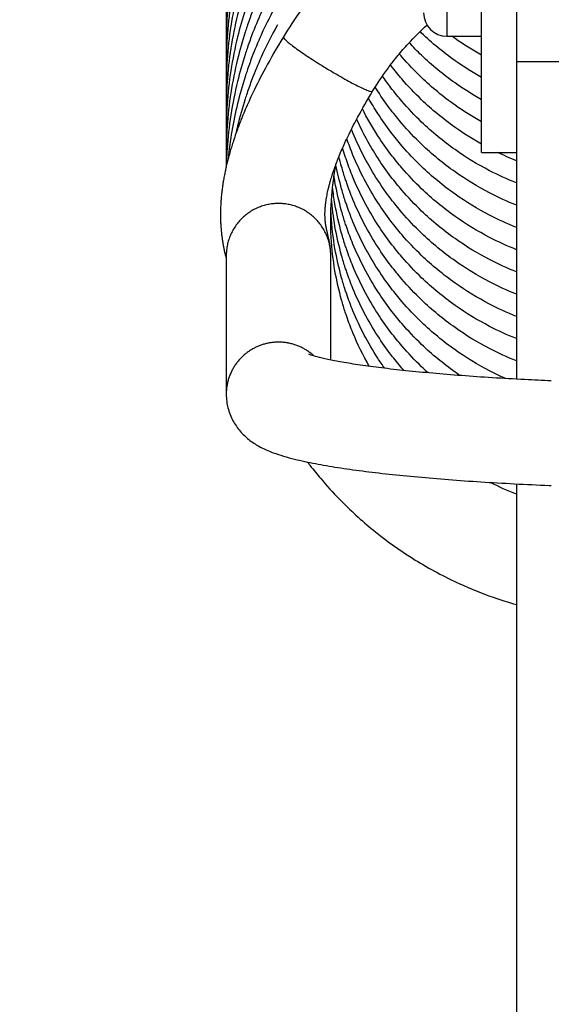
# Model space of a CAD drawing. Header units: inches. Extents: x 0 to 77643, y -44170 to 0.
# Tile 403 of 546: x 76170.31 to 76172.6, y -39496.58 to -39492.34. Entities that reach past the tile are written whole.
import ezdxf

# ---------------------------------------------------------------- set-up
doc = ezdxf.new("R2010")
doc.units = ezdxf.units.IN
doc.header["$MEASUREMENT"] = 0
doc.layers.get('0').update_dxf_attribs({"lineweight": 0})
doc.layers.get('Defpoints').update_dxf_attribs({"lineweight": 0})
doc.layers.add('FAKRO LOFT LADDERS', color=7, linetype='Continuous')
doc.styles.get("Standard").update_dxf_attribs({"font": 'arial.ttf', "width": 0.75})
doc.dimstyles.get("Standard").update_dxf_attribs({"dimtxt": 0.18, "dimasz": 0.18, "dimexe": 0.18, "dimexo": 0.0625, "dimgap": 0.09, "dimtad": 0, "dimtih": 1, "dimtoh": 1, "dimdec": 4, "dimzin": 0, "dimdsep": 46, "dimtxsty": 'Standard', "dimcen": 0.09, "dimadec": 0, "dimazin": 0, "dimtfac": 1, "dimtdec": 4, "dimtofl": 0, "dimtmove": 0, "dimatfit": 3, "dimfxl": 1, "dimtolj": 1, "dimtzin": 0, "dimarcsym": 0})

# ---------------------------------------------------------------- blocks, each defined once
blk = doc.blocks.new('*D1795')
at = {"color": 0, "linetype": 'Continuous', "lineweight": -2}
for p, q in [((76109.99729663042, -39496.40220289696), (76109.99729663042, -39467.3378963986)), ((76178.39729663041, -39496.40220289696), (76178.39729663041, -39467.3378963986)), ((76079.99729663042, -39467.5178963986), (76049.99729663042, -39467.5178963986)), ((76208.39729663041, -39467.5178963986), (76238.39729663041, -39467.5178963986))]:
    blk.add_line(p, q, dxfattribs=at)
at = {"color": 0}
for points in [[(76079.99729663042, -39472.5178963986), (76079.99729663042, -39462.5178963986), (76109.99729663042, -39467.5178963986)], [(76208.39729663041, -39462.5178963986), (76208.39729663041, -39472.5178963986), (76178.39729663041, -39467.5178963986)]]:
    blk.add_solid(points, dxfattribs=at)
at = {"layer": 'Defpoints', "color": 0}
for p in [(76178.39729663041, -39467.5178963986), (76109.99729663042, -39496.46470289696), (76178.39729663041, -39496.46470289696)]:
    blk.add_point(p, dxfattribs=at)
at = {"linetype": 'Continuous', "lineweight": 20, "ltscale": 12, "insert": (76144.19729847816, -39447.5178963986), "char_height": 30, "attachment_point": 5}
blk.add_mtext('\\A1;\\A1;W {}', dxfattribs=at)
blk = doc.blocks.new('A$C6AF374F8')
at = {"layer": 'FAKRO LOFT LADDERS', "color": 7, "linetype": 'Continuous'}
for p, q in [((652.4999993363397, 2826.459266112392), (652.4999993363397, 2808.625567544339)), ((650.999999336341, 2804.709266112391), (650.999999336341, 2823.209266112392)), ((649.4999993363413, 2818.209266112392), (649.4999993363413, 2809.709266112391)), ((649.4999993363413, 2809.709266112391), (650.999999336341, 2809.709266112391)), ((652.4999993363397, 2808.625567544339), (652.4999993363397, 2794.952094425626)), ((652.4999993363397, 2808.625567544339), (655.4999993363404, 2808.625567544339)), ((650.999999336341, 2804.709266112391), (652.499999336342, 2804.709266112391)), ((640.0033354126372, 2800.271409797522), (640.0033354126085, 2794.306439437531)), ((644.5033354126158, 2795.773740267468), (644.5033354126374, 2800.271409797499)), ((652.4999993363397, 2790.445804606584), (652.4999993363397, 2763.209889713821))]:
    blk.add_line(p, q, dxfattribs=at)
blk.add_arc((649.4999993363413, 2810.709266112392), 1.000000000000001, 180, 270, dxfattribs=at)
for points, knots in [([(642.2117539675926, 2818.814356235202), (641.9285161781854, 2818.309659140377), (641.5808424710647, 2817.61582474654), (641.1439681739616, 2816.57164287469), (640.9378536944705, 2815.987040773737), (640.7168487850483, 2815.317415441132), (640.3205704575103, 2813.90741516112), (640.0540137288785, 2812.197835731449), (639.999815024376, 2810.772827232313), (639.9997723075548, 2810.22327441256), (640.003730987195, 2810.011153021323), (640.0066248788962, 2809.907161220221)], [0, 0, 0, 0, 0.01479623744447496, 0.02435407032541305, 0.03030841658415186, 0.03273012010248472, 0.04400287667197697, 0.07160410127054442, 0.0810807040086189, 0.0841189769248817, 0.0870431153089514, 0.0870431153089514, 0.0870431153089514, 0.0870431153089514]), ([(642.211753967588, 2817.857397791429), (641.9285161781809, 2817.352700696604), (641.5808424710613, 2816.658866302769), (641.1439681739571, 2815.614684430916), (640.937853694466, 2815.030082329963), (640.7168487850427, 2814.360456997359), (640.3205704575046, 2812.950456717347), (640.0540137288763, 2811.240877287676), (639.9998150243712, 2809.815868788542), (639.9997723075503, 2809.266315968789), (640.0037309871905, 2809.054194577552), (640.0066248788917, 2808.950202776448)], [0, 0, 0, 0, 0.01479623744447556, 0.02435407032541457, 0.0303084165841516, 0.03273012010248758, 0.04400287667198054, 0.07160410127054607, 0.08108070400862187, 0.08411897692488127, 0.08704311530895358, 0.08704311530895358, 0.08704311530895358, 0.08704311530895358]), ([(642.2117539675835, 2816.900439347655), (641.9285161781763, 2816.39574225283), (641.5808424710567, 2815.701907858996), (641.1439681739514, 2814.657725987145), (640.9378536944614, 2814.07312388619), (640.7168487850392, 2813.403498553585), (640.3205704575, 2811.993498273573), (640.0540137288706, 2810.283918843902), (639.9998150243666, 2808.858910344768), (639.9997723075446, 2808.309357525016), (640.0037309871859, 2808.097236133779), (640.0066248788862, 2807.993244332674)], [0, 0, 0, 0, 0.01479623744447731, 0.0243540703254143, 0.03030841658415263, 0.0327301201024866, 0.04400287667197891, 0.0716041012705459, 0.08108070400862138, 0.08411897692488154, 0.08704311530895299, 0.08704311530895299, 0.08704311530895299, 0.08704311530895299]), ([(642.2117539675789, 2815.943480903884), (641.9285161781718, 2815.438783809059), (641.580842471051, 2814.744949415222), (641.143968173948, 2813.700767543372), (640.9378536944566, 2813.116165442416), (640.7168487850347, 2812.446540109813), (640.3205704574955, 2811.036539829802), (640.054013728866, 2809.326960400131), (639.9998150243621, 2807.901951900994), (639.9997723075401, 2807.352399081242), (640.0037309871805, 2807.140277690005), (640.0066248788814, 2807.036285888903)], [0, 0, 0, 0, 0.01479623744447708, 0.02435407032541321, 0.03030841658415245, 0.03273012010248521, 0.04400287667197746, 0.07160410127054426, 0.08108070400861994, 0.08411897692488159, 0.08704311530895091, 0.08704311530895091, 0.08704311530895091, 0.08704311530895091]), ([(648.4999230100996, 2815.636247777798), (648.4252810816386, 2815.592552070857), (647.6456018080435, 2815.128181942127), (646.2805545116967, 2814.161172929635), (644.8933107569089, 2812.856139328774), (644.1355875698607, 2811.996698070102), (643.8352850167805, 2811.630955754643), (643.5731049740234, 2811.306167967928), (643.0667519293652, 2810.624624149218), (642.7146867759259, 2810.091433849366), (642.4641857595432, 2809.67755916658)], [0.9196550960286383, 0.9196550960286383, 0.9196550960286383, 0.9196550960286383, 0.9220893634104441, 0.9451954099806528, 0.9666198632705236, 0.9754885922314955, 0.9774787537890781, 0.9798115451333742, 0.9876329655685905, 1, 1, 1, 1]), ([(642.2117539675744, 2814.986522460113), (641.9285161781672, 2814.481825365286), (641.5808424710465, 2813.787990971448), (641.1439681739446, 2812.743809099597), (640.9378536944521, 2812.159206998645), (640.716848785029, 2811.48958166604), (640.3205704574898, 2810.079581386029), (640.0540137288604, 2808.370001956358), (639.9998150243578, 2806.944993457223), (639.9997723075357, 2806.395440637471), (640.0037309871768, 2806.183319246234), (640.0066248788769, 2806.07932744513)], [0, 0, 0, 0, 0.01479623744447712, 0.02435407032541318, 0.03030841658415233, 0.03273012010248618, 0.04400287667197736, 0.07160410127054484, 0.08108070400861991, 0.08411897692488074, 0.08704311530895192, 0.08704311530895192, 0.08704311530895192, 0.08704311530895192]), ([(642.2117539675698, 2814.029564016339), (641.9285161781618, 2813.524866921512), (641.5808424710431, 2812.831032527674), (641.1439681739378, 2811.786850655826), (640.9378536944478, 2811.202248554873), (640.7168487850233, 2810.532623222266), (640.3205704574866, 2809.122622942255), (640.054013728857, 2807.413043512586), (639.9998150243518, 2805.98803501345), (639.9997723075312, 2805.438482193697), (640.0037309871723, 2805.226360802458), (640.0066248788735, 2805.122369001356)], [0, 0, 0, 0, 0.01479623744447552, 0.02435407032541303, 0.03030841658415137, 0.03273012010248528, 0.04400287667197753, 0.07160410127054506, 0.0810807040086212, 0.08411897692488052, 0.08704311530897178, 0.08704311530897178, 0.08704311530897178, 0.08704311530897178]), ([(642.2117539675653, 2813.072605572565), (641.9285161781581, 2812.56790847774), (641.5808424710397, 2811.874074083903), (641.1439681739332, 2810.829892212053), (640.937853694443, 2810.2452901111), (640.7168487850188, 2809.575664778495), (640.3205704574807, 2808.165664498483), (640.0540137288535, 2806.456085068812), (639.9998150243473, 2805.031076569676), (639.9997723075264, 2804.481523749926), (640.0037309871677, 2804.269402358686), (640.0066248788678, 2804.165410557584)], [0, 0, 0, 0, 0.01479623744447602, 0.02435407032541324, 0.03030841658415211, 0.03273012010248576, 0.04400287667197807, 0.07160410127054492, 0.08108070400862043, 0.0841189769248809, 0.08704311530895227, 0.08704311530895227, 0.08704311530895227, 0.08704311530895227]), ([(642.2117539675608, 2812.115647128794), (641.9285161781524, 2811.610950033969), (641.5808424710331, 2810.917115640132), (641.1439681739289, 2809.872933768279), (640.9378536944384, 2809.288331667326), (640.7168487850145, 2808.618706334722), (640.3205704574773, 2807.20870605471), (640.0677001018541, 2805.58690509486), (640.0113197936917, 2804.358388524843), (640.0052493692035, 2804.10975517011)], [0, 0, 0, 0, 0.01479623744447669, 0.02435407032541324, 0.03030841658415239, 0.03273012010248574, 0.04400287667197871, 0.07160410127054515, 0.07859814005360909, 0.07859814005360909, 0.07859814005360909, 0.07859814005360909]), ([(642.2117539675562, 2811.158688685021), (641.9285161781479, 2810.653991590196), (641.5808424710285, 2809.960157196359), (641.1439681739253, 2808.915975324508), (640.9378536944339, 2808.331373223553), (640.7168487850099, 2807.661747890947), (640.3688877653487, 2806.423665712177), (640.16443795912, 2805.232511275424), (640.0845870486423, 2804.433422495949)], [0, 0, 0, 0, 0.01479623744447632, 0.02435407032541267, 0.03030841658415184, 0.03273012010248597, 0.04400287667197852, 0.0665690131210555, 0.0665690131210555, 0.0665690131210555, 0.0665690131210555]), ([(642.2117539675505, 2810.201730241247), (641.9285161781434, 2809.697033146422), (641.5808424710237, 2809.003198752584), (641.1439681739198, 2807.959016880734), (640.9378536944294, 2807.374414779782), (640.7168487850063, 2806.704789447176), (640.5510131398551, 2806.114728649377), (640.4316096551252, 2805.600458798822), (640.4041499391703, 2805.475960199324)], [0, 0, 0, 0, 0.01479623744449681, 0.02435407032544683, 0.03030841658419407, 0.03273012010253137, 0.04400287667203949, 0.04758994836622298, 0.04758994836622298, 0.04758994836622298, 0.04758994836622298]), ([(646.3075475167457, 2807.336925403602), (646.5260256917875, 2807.69872674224), (646.8044890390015, 2808.115280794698), (647.2039336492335, 2808.641816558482), (647.4939126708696, 2808.997198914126), (647.9358083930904, 2809.506201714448), (648.3644483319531, 2809.932884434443), (648.6463443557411, 2810.189215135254)], [0, 0, 0, 0, 0.0146345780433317, 0.02152641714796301, 0.02393860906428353, 0.03245630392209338, 0.04699749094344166, 0.04699749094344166, 0.04699749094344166, 0.04699749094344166]), ([(642.4642225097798, 2809.677619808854), (642.1679351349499, 2809.190082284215), (641.7594141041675, 2808.480895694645), (641.1903965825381, 2807.375794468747), (640.8849997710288, 2806.696567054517), (640.7061413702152, 2806.272966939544), (640.5718798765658, 2805.935484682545), (640.44235718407, 2805.591005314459), (640.3221263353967, 2805.237397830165), (640.2402442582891, 2804.981024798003), (640.1710653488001, 2804.749670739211), (640.1113034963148, 2804.535854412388), (640.0558241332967, 2804.322565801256), (640.0086472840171, 2804.127412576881), (639.9645145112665, 2803.928964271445), (639.923550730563, 2803.727985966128), (639.8860908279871, 2803.523041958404), (639.8518483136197, 2803.31021955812), (639.824931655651, 2803.115991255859), (639.8049179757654, 2802.945549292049), (639.7903296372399, 2802.800675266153), (639.7782473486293, 2802.659033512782), (639.7655672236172, 2802.472314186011), (639.7565381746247, 2802.25944799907), (639.7540162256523, 2802.063151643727), (639.7554789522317, 2801.886974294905), (639.7601222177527, 2801.726707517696), (639.768735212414, 2801.563701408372), (639.778583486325, 2801.428621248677), (639.7890138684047, 2801.311843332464), (639.7997718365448, 2801.208850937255), (639.8104641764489, 2801.118555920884), (639.8212688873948, 2801.035445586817), (639.832694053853, 2800.954565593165), (639.8460905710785, 2800.867174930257), (639.8603539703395, 2800.781138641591), (639.8743767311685, 2800.702266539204), (639.8882318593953, 2800.628352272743), (639.9031332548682, 2800.552554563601), (639.9186367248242, 2800.477637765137), (639.9331082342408, 2800.410544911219), (639.9490754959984, 2800.338727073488), (639.9715276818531, 2800.241261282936), (639.9900663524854, 2800.163828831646), (640.0005966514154, 2800.119586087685), (640.0032893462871, 2800.108230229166)], [0, 0, 0, 0, 0.09863471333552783, 0.172740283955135, 0.2238111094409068, 0.2454885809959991, 0.2588707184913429, 0.2944342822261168, 0.3160307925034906, 0.332412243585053, 0.3475691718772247, 0.3643748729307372, 0.3772926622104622, 0.3927407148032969, 0.4060345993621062, 0.4201545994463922, 0.4366457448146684, 0.4515597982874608, 0.4682152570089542, 0.4814888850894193, 0.4917522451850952, 0.5030604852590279, 0.5161658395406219, 0.538520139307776, 0.5582100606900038, 0.56945141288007, 0.588099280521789, 0.6049815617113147, 0.6193055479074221, 0.6314880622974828, 0.6438925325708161, 0.6548874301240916, 0.6638536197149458, 0.674702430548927, 0.6859164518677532, 0.6988181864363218, 0.7108859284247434, 0.720886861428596, 0.7335087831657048, 0.7482843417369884, 0.7601762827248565, 0.7713222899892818, 0.7915841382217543, 0.8246753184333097, 0.8373771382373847, 0.8373771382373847, 0.8373771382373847, 0.8373771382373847]), ([(650.9999191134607, 2807.934019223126), (650.6058956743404, 2808.15364109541), (649.6957011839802, 2808.726443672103), (648.840322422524, 2809.431533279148), (648.3692061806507, 2809.885506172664), (648.3467293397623, 2809.907326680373)], [0.7469097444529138, 0.7469097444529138, 0.7469097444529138, 0.7469097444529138, 0.7641145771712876, 0.7878520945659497, 0.7890458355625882, 0.7890458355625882, 0.7890458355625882, 0.7890458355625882]), ([(650.9999191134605, 2808.890977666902), (650.6058956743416, 2809.110599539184), (650.1762564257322, 2809.380979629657), (649.7642303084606, 2809.67638410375), (649.7192228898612, 2809.709105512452)], [0.7469097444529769, 0.7469097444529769, 0.7469097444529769, 0.7469097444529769, 0.7641145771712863, 0.766235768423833, 0.766235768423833, 0.766235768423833, 0.766235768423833]), ([(650.9999191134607, 2806.97706077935), (650.6058956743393, 2807.196682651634), (649.6957011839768, 2807.769485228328), (648.6677927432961, 2808.616791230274), (648.0520746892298, 2809.242332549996), (647.8791558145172, 2809.428920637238)], [0.7469097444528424, 0.7469097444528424, 0.7469097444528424, 0.7469097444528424, 0.764114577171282, 0.7878520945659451, 0.7975446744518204, 0.7975446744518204, 0.7975446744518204, 0.7975446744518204]), ([(650.9999191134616, 2806.020102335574), (650.605895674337, 2806.23972420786), (649.6957011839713, 2806.812526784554), (648.5457550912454, 2807.76042855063), (647.7949004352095, 2808.552318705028), (647.492729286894, 2808.908478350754), (647.457527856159, 2808.950519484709)], [0.7469097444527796, 0.7469097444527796, 0.7469097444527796, 0.7469097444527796, 0.7641145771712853, 0.7878520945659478, 0.8035562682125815, 0.8056450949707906, 0.8056450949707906, 0.8056450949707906, 0.8056450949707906]), ([(650.9999191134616, 2805.063143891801), (650.6058956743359, 2805.282765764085), (649.69570118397, 2805.85556834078), (648.5457550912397, 2806.803470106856), (647.7496441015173, 2807.643089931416), (647.325973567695, 2808.150398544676), (647.1659494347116, 2808.353916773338), (647.0822410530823, 2808.464030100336), (647.0760776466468, 2808.472157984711)], [0.7469097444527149, 0.7469097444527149, 0.7469097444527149, 0.7469097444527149, 0.7641145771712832, 0.7878520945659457, 0.8035562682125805, 0.8081482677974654, 0.8130282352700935, 0.8134167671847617, 0.8134167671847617, 0.8134167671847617, 0.8134167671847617]), ([(652.499977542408, 2803.39430541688), (652.1056900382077, 2803.550737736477), (651.1904946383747, 2803.967997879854), (649.7959317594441, 2804.815989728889), (648.5457550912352, 2805.846511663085), (647.7496441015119, 2806.686131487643), (647.3259735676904, 2807.193440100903), (647.0442785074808, 2807.551699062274), (646.8476333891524, 2807.823240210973), (646.7303328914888, 2807.993859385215)], [0.7257720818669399, 0.7257720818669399, 0.7257720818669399, 0.7257720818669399, 0.7419723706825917, 0.7641145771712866, 0.7878520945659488, 0.8035562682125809, 0.8081482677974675, 0.8130282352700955, 0.8209139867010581, 0.8209139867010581, 0.8209139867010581, 0.8209139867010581]), ([(652.499977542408, 2802.437346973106), (652.1056900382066, 2802.593779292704), (651.1904946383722, 2803.011039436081), (649.7959317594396, 2803.859031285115), (648.5457550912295, 2804.889553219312), (647.7496441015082, 2805.729173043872), (647.3259735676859, 2806.236481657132), (646.9693155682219, 2806.690078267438), (646.6667324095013, 2807.120735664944), (646.4536055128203, 2807.456686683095), (646.4168674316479, 2807.515663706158)], [0.7257720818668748, 0.7257720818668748, 0.7257720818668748, 0.7257720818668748, 0.7419723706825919, 0.7641145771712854, 0.7878520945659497, 0.8035562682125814, 0.8081482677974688, 0.8130282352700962, 0.8255331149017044, 0.8281792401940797, 0.8281792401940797, 0.8281792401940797, 0.8281792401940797]), ([(644.5033354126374, 2800.271409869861), (644.5033294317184, 2800.286353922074), (644.5026664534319, 2800.35313350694), (644.4991705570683, 2800.429791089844), (644.4930323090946, 2800.517211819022), (644.4856881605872, 2800.589136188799), (644.4772048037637, 2800.659607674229), (644.4670861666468, 2800.730155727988), (644.4477701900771, 2800.846825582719), (644.4239383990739, 2800.963907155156), (644.3928289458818, 2801.101272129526), (644.3700402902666, 2801.196002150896), (644.3495482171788, 2801.282777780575), (644.3367855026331, 2801.338171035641), (644.3265175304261, 2801.384447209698), (644.3178299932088, 2801.425480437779), (644.310820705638, 2801.460139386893), (644.304742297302, 2801.491770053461), (644.2990664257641, 2801.522976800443), (644.2935755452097, 2801.554990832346), (644.2882567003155, 2801.588151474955), (644.2833602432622, 2801.621142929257), (644.2786985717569, 2801.655139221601), (644.2739875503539, 2801.692802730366), (644.2689291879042, 2801.738766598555), (644.2642945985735, 2801.789168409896), (644.2605520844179, 2801.840805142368), (644.2579157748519, 2801.888861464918), (644.256150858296, 2801.933698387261), (644.2549598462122, 2801.979986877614), (644.2544557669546, 2802.02836124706), (644.2547416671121, 2802.08168686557), (644.2561385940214, 2802.148998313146), (644.259319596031, 2802.224482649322), (644.2645925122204, 2802.305311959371), (644.2721431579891, 2802.397308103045), (644.2845743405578, 2802.51400657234), (644.3048011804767, 2802.660211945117), (644.3342493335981, 2802.83665362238), (644.3705681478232, 2803.016458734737), (644.4130706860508, 2803.196666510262), (644.4490105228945, 2803.33743078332), (644.4972147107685, 2803.510683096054), (644.5638571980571, 2803.732325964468), (644.6798693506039, 2804.076506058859), (644.8020826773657, 2804.401328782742), (644.9810054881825, 2804.83045592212), (645.2256974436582, 2805.382179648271), (645.7046004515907, 2806.3140363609), (646.0594533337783, 2806.928723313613), (646.3074977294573, 2807.336843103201)], [0, 0, 0, 0, 0.01062508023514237, 0.02562033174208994, 0.0413289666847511, 0.0550850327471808, 0.06694184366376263, 0.0829875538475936, 0.1003028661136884, 0.1470359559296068, 0.1775688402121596, 0.2286695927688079, 0.2559405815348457, 0.275148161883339, 0.2971693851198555, 0.3125933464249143, 0.3265974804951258, 0.339730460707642, 0.3519556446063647, 0.3636497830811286, 0.3764889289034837, 0.3884173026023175, 0.3985960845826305, 0.4110833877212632, 0.4252682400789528, 0.4414133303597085, 0.4553231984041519, 0.4677182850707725, 0.4775570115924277, 0.4871235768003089, 0.4987335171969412, 0.5081530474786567, 0.5188514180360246, 0.5363137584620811, 0.5469000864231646, 0.556955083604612, 0.5772090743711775, 0.5943747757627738, 0.6105668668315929, 0.6368788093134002, 0.649795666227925, 0.6623885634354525, 0.6760877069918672, 0.6961999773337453, 0.7205654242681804, 0.7623897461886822, 0.7778260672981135, 0.8240206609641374, 0.902756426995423, 1, 1, 1, 1]), ([(652.499977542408, 2801.480388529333), (652.1056900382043, 2801.63682084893), (651.1904946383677, 2802.054080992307), (649.795931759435, 2802.902072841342), (648.5457550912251, 2803.932594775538), (647.7496441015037, 2804.772214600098), (647.3259735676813, 2805.279523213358), (646.9693155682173, 2805.733119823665), (646.558952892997, 2806.317176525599), (646.2563626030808, 2806.818408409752), (646.1303425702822, 2807.042229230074)], [0.7257720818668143, 0.7257720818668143, 0.7257720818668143, 0.7257720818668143, 0.7419723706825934, 0.7641145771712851, 0.7878520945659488, 0.8035562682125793, 0.8081482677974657, 0.8130282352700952, 0.8255331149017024, 0.8353142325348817, 0.8353142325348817, 0.8353142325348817, 0.8353142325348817]), ([(652.499977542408, 2800.523430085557), (652.105690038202, 2800.679862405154), (651.1904946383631, 2801.097122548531), (649.7959317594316, 2801.945114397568), (648.5457550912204, 2802.975636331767), (647.7496441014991, 2803.815256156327), (647.3259735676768, 2804.322564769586), (646.9693155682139, 2804.776161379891), (646.4507695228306, 2805.514192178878), (646.0654015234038, 2806.185878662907), (645.8645262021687, 2806.58291763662)], [0.7257720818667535, 0.7257720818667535, 0.7257720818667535, 0.7257720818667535, 0.7419723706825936, 0.7641145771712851, 0.7878520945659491, 0.8035562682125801, 0.8081482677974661, 0.8130282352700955, 0.8255331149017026, 0.8424759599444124, 0.8424759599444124, 0.8424759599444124, 0.8424759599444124]), ([(652.499977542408, 2799.566471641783), (652.1056900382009, 2799.722903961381), (651.1904946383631, 2800.14016410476), (649.7959317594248, 2800.988155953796), (648.545755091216, 2802.018677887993), (647.7496441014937, 2802.858297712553), (647.3259735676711, 2803.365606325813), (646.9693155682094, 2803.81920293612), (646.3419275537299, 2804.712145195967), (645.8803763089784, 2805.559928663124), (645.6196466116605, 2806.138081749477)], [0.7257720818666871, 0.7257720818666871, 0.7257720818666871, 0.7257720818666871, 0.7419723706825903, 0.7641145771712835, 0.7878520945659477, 0.8035562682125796, 0.8081482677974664, 0.8130282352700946, 0.8255331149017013, 0.8496812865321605, 0.8496812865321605, 0.8496812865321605, 0.8496812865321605]), ([(652.499977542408, 2797.652554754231), (652.1056900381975, 2797.808987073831), (651.1904946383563, 2798.226247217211), (649.7959317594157, 2799.074239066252), (648.5457550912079, 2800.104761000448), (647.7496441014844, 2800.944380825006), (647.3259735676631, 2801.451689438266), (646.9693155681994, 2801.905286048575), (646.2647056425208, 2802.908135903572), (645.6368018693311, 2804.106166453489), (645.2756693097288, 2805.059240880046), (645.1939586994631, 2805.2957461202)], [0.7257720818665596, 0.7257720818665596, 0.7257720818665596, 0.7257720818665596, 0.7419723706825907, 0.7641145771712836, 0.7878520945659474, 0.8035562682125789, 0.8081482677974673, 0.8130282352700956, 0.8255331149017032, 0.8547933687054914, 0.8643196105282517, 0.8643196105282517, 0.8643196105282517, 0.8643196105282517]), ([(652.499977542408, 2798.609513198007), (652.1056900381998, 2798.765945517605), (651.1904946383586, 2799.183205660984), (649.7959317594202, 2800.031197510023), (648.5457550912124, 2801.061719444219), (647.7496441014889, 2801.901339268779), (647.3259735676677, 2802.408647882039), (646.9693155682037, 2802.862244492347), (646.2647056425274, 2803.865094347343), (645.7270075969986, 2804.891013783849), (645.4169874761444, 2805.65577253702), (645.3960500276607, 2805.708433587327)], [0.7257720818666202, 0.7257720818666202, 0.7257720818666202, 0.7257720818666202, 0.74197237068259, 0.7641145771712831, 0.7878520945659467, 0.8035562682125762, 0.8081482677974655, 0.8130282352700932, 0.8255331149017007, 0.854793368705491, 0.8569510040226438, 0.8569510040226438, 0.8569510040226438, 0.8569510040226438]), ([(652.499977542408, 2796.695596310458), (652.1056900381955, 2796.852028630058), (651.1904946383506, 2797.269288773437), (649.7959317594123, 2798.117280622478), (648.5457550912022, 2799.147802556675), (647.7496441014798, 2799.987422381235), (647.3259735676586, 2800.494730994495), (646.9693155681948, 2800.948327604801), (646.2647056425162, 2801.951177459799), (645.6356021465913, 2803.151497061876), (645.2510027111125, 2804.167438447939), (645.108383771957, 2804.591506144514), (645.0506038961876, 2804.777340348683), (645.0138982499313, 2804.902154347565)], [0.7257720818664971, 0.7257720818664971, 0.7257720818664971, 0.7257720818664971, 0.7419723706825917, 0.7641145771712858, 0.7878520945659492, 0.8035562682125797, 0.8081482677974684, 0.8130282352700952, 0.8255331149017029, 0.8547933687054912, 0.8644176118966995, 0.8668728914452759, 0.8718259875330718, 0.8718259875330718, 0.8718259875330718, 0.8718259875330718]), ([(652.499977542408, 2795.738637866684), (652.1056900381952, 2795.895070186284), (651.1904946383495, 2796.312330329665), (649.7959317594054, 2797.160322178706), (648.5457550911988, 2798.190844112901), (647.7496441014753, 2799.030463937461), (647.325973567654, 2799.537772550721), (646.96931556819, 2799.991369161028), (646.2647056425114, 2800.994219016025), (645.6356021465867, 2802.194538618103), (645.251002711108, 2803.210480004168), (645.091540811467, 2803.684629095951), (644.9760552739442, 2804.064399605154), (644.8919629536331, 2804.386036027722), (644.8567267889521, 2804.531272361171)], [0.7257720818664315, 0.7257720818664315, 0.7257720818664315, 0.7257720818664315, 0.7419723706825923, 0.7641145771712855, 0.7878520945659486, 0.8035562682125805, 0.8081482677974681, 0.8130282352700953, 0.8255331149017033, 0.854793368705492, 0.8644176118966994, 0.8668728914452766, 0.8738374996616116, 0.8795267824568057, 0.8795267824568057, 0.8795267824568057, 0.8795267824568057]), ([(646.1620344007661, 2795.502772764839), (645.898202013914, 2795.965857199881), (645.55219874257, 2796.673102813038), (645.2510027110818, 2797.468729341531), (645.0915408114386, 2797.942878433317), (644.8944404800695, 2798.591036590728), (644.6533054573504, 2799.657059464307), (644.5225456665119, 2800.790335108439), (644.497608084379, 2801.608988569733), (644.5053035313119, 2802.459133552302), (644.5760968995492, 2803.301281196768), (644.699280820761, 2804.022458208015), (644.7422702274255, 2804.239526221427)], [0.834497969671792, 0.834497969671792, 0.834497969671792, 0.834497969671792, 0.8547933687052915, 0.8644176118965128, 0.8668728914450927, 0.8738374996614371, 0.8902045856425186, 0.9084223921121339, 0.9172073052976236, 0.921360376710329, 0.9408170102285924, 0.9492547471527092, 0.9492547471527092, 0.9492547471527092, 0.9492547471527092]), ([(652.0322824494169, 2794.978137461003), (651.7989812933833, 2795.081664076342), (651.0454482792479, 2795.443570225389), (649.7959317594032, 2796.203363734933), (648.5457550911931, 2797.233885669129), (647.7496441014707, 2798.073505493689), (647.3259735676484, 2798.580814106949), (646.9693155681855, 2799.034410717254), (646.2647056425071, 2800.037260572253), (645.635602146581, 2801.237580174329), (645.2510027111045, 2802.253521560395), (645.0915408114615, 2802.72767065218), (644.9173857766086, 2803.300373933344), (644.7945884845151, 2803.820603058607), (644.728203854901, 2804.165341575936)], [0.7322289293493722, 0.7322289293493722, 0.7322289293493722, 0.7322289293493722, 0.7419723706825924, 0.7641145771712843, 0.787852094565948, 0.8035562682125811, 0.8081482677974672, 0.8130282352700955, 0.8255331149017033, 0.854793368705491, 0.8644176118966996, 0.8668728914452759, 0.8738374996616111, 0.8872026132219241, 0.8872026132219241, 0.8872026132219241, 0.8872026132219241]), ([(650.0708477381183, 2795.108133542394), (649.9983482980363, 2795.157158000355), (649.4141687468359, 2795.561092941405), (648.5457550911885, 2796.276927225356), (647.7496441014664, 2797.116547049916), (647.3259735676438, 2797.623855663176), (646.9693155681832, 2798.077452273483), (646.2647056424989, 2799.08030212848), (645.6356021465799, 2800.280621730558), (645.2510027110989, 2801.296563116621), (645.0915408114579, 2801.770712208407), (644.8944404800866, 2802.418870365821), (644.740643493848, 2803.098784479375), (644.6580382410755, 2803.605238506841), (644.6454514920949, 2803.687509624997)], [0.7607780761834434, 0.7607780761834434, 0.7607780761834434, 0.7607780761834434, 0.7641145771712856, 0.787852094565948, 0.8035562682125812, 0.8081482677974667, 0.8130282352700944, 0.825533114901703, 0.8547933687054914, 0.8644176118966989, 0.8668728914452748, 0.8738374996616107, 0.8902045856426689, 0.8933733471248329, 0.8933733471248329, 0.8933733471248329, 0.8933733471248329]), ([(648.7011704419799, 2795.221819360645), (648.6042225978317, 2795.308972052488), (648.2064130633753, 2795.677856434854), (647.7496441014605, 2796.159588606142), (647.3259735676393, 2796.666897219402), (646.9693155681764, 2797.12049382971), (646.2647056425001, 2798.123343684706), (645.635602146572, 2799.323663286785), (645.2510027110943, 2800.339604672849), (645.0915408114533, 2800.813753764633), (644.8944404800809, 2801.461911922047), (644.7051174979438, 2802.298881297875), (644.609292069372, 2802.966180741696), (644.5816146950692, 2803.208618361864)], [0.7828839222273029, 0.7828839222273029, 0.7828839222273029, 0.7828839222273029, 0.7878520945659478, 0.8035562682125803, 0.8081482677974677, 0.8130282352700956, 0.8255331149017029, 0.8547933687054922, 0.8644176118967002, 0.8668728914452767, 0.8738374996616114, 0.8902045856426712, 0.8994947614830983, 0.8994947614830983, 0.8994947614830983, 0.8994947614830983]), ([(647.653392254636, 2795.324742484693), (647.6233930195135, 2795.358890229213), (647.5145112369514, 2795.484181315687), (647.3259735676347, 2795.709938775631), (646.969315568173, 2796.163535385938), (646.264705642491, 2797.166385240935), (645.6356021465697, 2798.366704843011), (645.2510027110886, 2799.382646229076), (645.0915408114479, 2799.856795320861), (644.8944404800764, 2800.504953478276), (644.6698015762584, 2801.498049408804), (644.5668233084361, 2802.326260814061), (644.5362799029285, 2802.729010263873)], [0.8018245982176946, 0.8018245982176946, 0.8018245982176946, 0.8018245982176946, 0.8035562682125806, 0.8081482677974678, 0.8130282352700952, 0.8255331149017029, 0.8547933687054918, 0.8644176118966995, 0.8668728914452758, 0.8738374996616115, 0.8902045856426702, 0.9055799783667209, 0.9055799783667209, 0.9055799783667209, 0.9055799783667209]), ([(646.8245077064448, 2795.418304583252), (646.7228255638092, 2795.562169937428), (646.1937633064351, 2796.344783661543), (645.6356021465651, 2797.409746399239), (645.2510027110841, 2798.425687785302), (645.0915408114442, 2798.899836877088), (644.8944404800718, 2799.547995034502), (644.6533054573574, 2800.614017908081), (644.5392360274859, 2801.602640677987), (644.5123074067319, 2802.166067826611), (644.5090904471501, 2802.251371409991)], [0.8188232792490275, 0.8188232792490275, 0.8188232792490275, 0.8188232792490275, 0.8255331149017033, 0.8547933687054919, 0.8644176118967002, 0.8668728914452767, 0.873837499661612, 0.8902045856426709, 0.9084223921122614, 0.9116715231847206, 0.9116715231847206, 0.9116715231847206, 0.9116715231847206]), ([(653.9999780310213, 2794.880016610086), (653.6158332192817, 2794.896315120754), (652.7570598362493, 2794.936397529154), (651.4590840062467, 2795.009890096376), (650.1293750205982, 2795.10096159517), (648.8791394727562, 2795.202931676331), (647.7239252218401, 2795.314180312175), (646.6790734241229, 2795.432726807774), (645.7599088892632, 2795.555840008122), (644.981929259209, 2795.679954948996), (644.3606068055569, 2795.799371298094), (643.9095685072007, 2795.90637432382), (643.6356945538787, 2795.988233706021), (643.5579801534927, 2796.020349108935), (643.5548101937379, 2796.021688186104), (643.554810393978, 2796.02168055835)], [0.5658488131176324, 0.5658488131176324, 0.5658488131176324, 0.5658488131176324, 0.5909434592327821, 0.6224590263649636, 0.6539009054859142, 0.6852332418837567, 0.7164029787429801, 0.747327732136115, 0.7778743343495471, 0.80782005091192, 0.8367877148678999, 0.8641599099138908, 0.8890547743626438, 0.9105938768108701, 0.9126834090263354, 0.9126834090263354, 0.9126834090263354, 0.9126834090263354]), ([(640.0033354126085, 2794.306439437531), (640.0043582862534, 2794.084267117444), (640.054908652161, 2793.7120419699), (640.2768559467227, 2793.138513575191), (640.6036457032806, 2792.685137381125), (641.0016119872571, 2792.313121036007), (641.4886796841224, 2792.00729741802), (642.1056612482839, 2791.741874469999), (642.8701638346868, 2791.519339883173), (643.8032033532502, 2791.318053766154), (644.7818644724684, 2791.151186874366), (645.8443426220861, 2791.001497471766), (646.9982766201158, 2790.865578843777), (648.2409197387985, 2790.741874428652), (649.5639393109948, 2790.630743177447), (650.9568050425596, 2790.532518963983), (652.407081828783, 2790.44790950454), (653.4345012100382, 2790.399502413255), (653.9689892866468, 2790.377368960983), (653.999996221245, 2790.376095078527)], [0, 0, 0, 0, 0.01421528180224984, 0.02852783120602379, 0.04311829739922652, 0.0588227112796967, 0.07802488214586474, 0.107952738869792, 0.1503651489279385, 0.1860384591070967, 0.2192032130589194, 0.2513325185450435, 0.2829307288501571, 0.3142226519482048, 0.3453249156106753, 0.3763046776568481, 0.4072039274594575, 0.4380510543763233, 0.439949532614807, 0.439949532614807, 0.439949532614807, 0.439949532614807]), ([(643.5003422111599, 2791.385839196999), (643.5358715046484, 2791.339079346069), (643.6485364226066, 2791.192369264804), (643.8380798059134, 2790.953633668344), (644.2490039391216, 2790.458279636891), (645.0425679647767, 2789.585207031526), (646.3706968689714, 2788.371012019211), (648.1061457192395, 2787.13709664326), (649.8542992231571, 2786.204275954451), (651.3335040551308, 2785.609716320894), (652.1605185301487, 2785.348064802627), (652.4999637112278, 2785.252069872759)], [0.1871046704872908, 0.1871046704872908, 0.1871046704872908, 0.1871046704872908, 0.1887560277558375, 0.1923061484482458, 0.1956761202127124, 0.2068535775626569, 0.2254645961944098, 0.2462028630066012, 0.2666281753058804, 0.2811127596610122, 0.2910517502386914, 0.2910517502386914, 0.2910517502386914, 0.2910517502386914])]:
    blk.add_open_spline(points, degree=3, knots=knots, dxfattribs=at)
for points, weights in [([(642.4641875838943, 2809.677562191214), (642.3657945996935, 2809.51447468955), (644.2871079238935, 2808.344323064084), (646.2084212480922, 2807.174171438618), (646.3074975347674, 2807.336842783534)], [1, 0.7071696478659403, 1, 0.7071696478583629, 1]), ([(644.5033354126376, 2800.271409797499), (644.503335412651, 2802.510355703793), (642.2533354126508, 2802.510355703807), (640.0033354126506, 2802.510355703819), (640.0033354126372, 2800.271409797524)], [1, 0.707106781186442, 1, 0.7071067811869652, 1]), ([(643.7875043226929, 2795.944204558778), (642.708550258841, 2796.945003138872), (641.3559380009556, 2796.359595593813), (640.0033257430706, 2795.774188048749), (640.0033354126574, 2794.306424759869)], [1, 0.8363125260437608, 1, 0.836312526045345, 1])]:
    blk.add_rational_spline(points, weights, degree=2, knots=[0, 0, 0, 0.5, 0.5, 1, 1, 1], dxfattribs=at)
for points in [[(652.499977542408, 2804.351263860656), (652.2235733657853, 2804.46092634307), (651.9509057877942, 2804.580351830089), (651.6826684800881, 2804.70924515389)], [(652.499977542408, 2789.996887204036), (652.1163061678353, 2790.149107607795), (651.7398343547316, 2790.320139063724), (651.3724173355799, 2790.509192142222)]]:
    blk.add_open_spline(points, degree=3, dxfattribs=at)

msp = doc.modelspace()

# ---------------------------------------------------------------- block references
at = {"xscale": 0.1, "yscale": 0.1, "zscale": 0.1}
msp.add_blockref('A$C6AF374F8', (76107.19729669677, -39773.38402217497), dxfattribs=at)

# ---------------------------------------------------------------- dimensions: what is measured, and where the dimension line sits
at = {"color": 6, "linetype": 'Continuous', "lineweight": 20}
dim = msp.add_linear_dim(base=(76178.39729663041, -39467.5178963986), p1=(76109.99729663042, -39496.46470289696), p2=(76178.39729663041, -39496.46470289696), angle=0, text='\\A1;W {}', dimstyle='Standard', override={"dimtxt": 30, "dimasz": 30, "dimgap": 5, "dimtad": 1, "dimtih": 0, "dimtoh": 0, "dimclrt": 256}, dxfattribs=at)
dim.commit()
dim.dimension.update_dxf_attribs({"geometry": '*D1795', "text_midpoint": (76144.19729847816, -39467.5178963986), "dimtype": 161})

doc.saveas('drawing.dxf')
